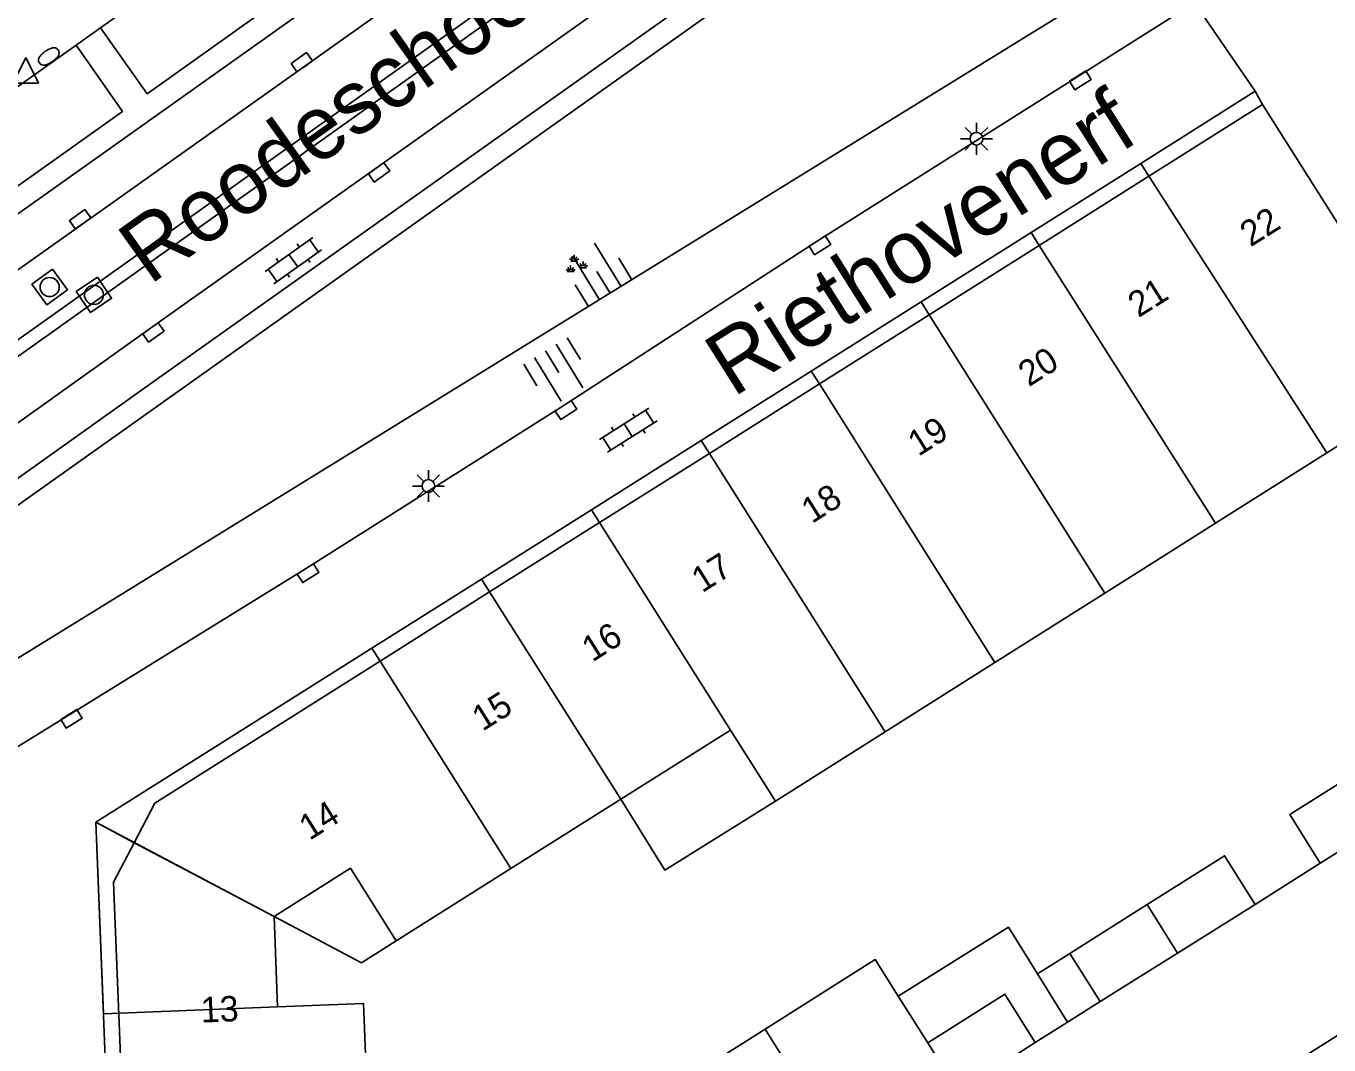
# Model space of a CAD drawing. Extents: x 124000 to 128010, y 398999 to 403000.
# Drawn here: x 126915.3 to 126966.5, y 399896.1 to 399936.1 of the extents above; entities that cross this region are included whole.
import ezdxf

# ---------------------------------------------------------------- set-up
doc = ezdxf.new("R2010")
doc.units = 0
for name, color, linetype in [('gg-afsc-erfafscheiding', 7, 'Continuous'), ('gg-anno-huisnummerreeks BGT', 7, 'Continuous'), ('gg-anno-openbare ruimte label', 7, 'Continuous'), ('gg-bbg-bijgebouw', 7, 'Continuous'), ('gg-bbg-gedigitaliseerde bebouwing', 7, 'Continuous'), ('gg-bbg-gedigitaliseerde bijgebouw', 7, 'Continuous'), ('gg-bbg-hoofdgebouw', 7, 'Continuous'), ('gg-bbg-luifel en loopbrug', 7, 'Continuous'), ('gg-bbg-onder overbouw', 7, 'Continuous'), ('gg-bbg-pand overbouw', 7, 'Continuous'), ('gg-bbg-tussenscheiding', 7, 'Continuous'), ('gg-bbg-tussenscheiding niveau 01', 7, 'Continuous'), ('gg-knt-BGT kruinlijn', 7, 'Continuous'), ('gg-knt-verharding', 7, 'Continuous'), ('gg-knt-verharding nz', 7, 'Continuous'), ('gt-bbg-plantopografie pand', 7, 'Continuous'), ('gt-grn-weggrens', 7, 'Continuous'), ('gt-symb-brandkraan', 7, 'Continuous'), ('gt-symb-groenvak', 7, 'Continuous'), ('gt-symb-klinker verharding', 7, 'Continuous'), ('gt-symb-kolk', 7, 'Continuous'), ('gt-symb-lichtmast', 7, 'Continuous'), ('gt-symb-rioolschacht', 7, 'Continuous'), ('gt-symb-talud symbool', 7, 'Continuous'), ('gt-symb-waterafsluiter', 7, 'Continuous')]:
    doc.layers.add(name, color=color, linetype=linetype)

# ---------------------------------------------------------------- blocks, each defined once
blk = doc.blocks.new('gt0-LMAST')
at = {"layer": 'gt-symb-lichtmast'}
for p, q in [((-0.005, 0.246), (-0.005, 0.621)), ((-0.182, 0.173), (-0.447, 0.438)), ((0.172, 0.173), (0.437, 0.438)), ((-0.255, -0.004), (-0.63, -0.004)), ((-0.182, -0.181), (-0.447, -0.446)), ((-0.005, -0.254), (-0.005, -0.629)), ((0.437, -0.446), (0.172, -0.181)), ((0.245, -0.004), (0.62, -0.004))]:
    blk.add_line(p, q, dxfattribs=at)
blk.add_circle((-0.005, -0.004), 0.25, dxfattribs=at)
blk = doc.blocks.new('gt0-KOLK')
at = {"layer": 'gt-symb-kolk'}
blk.add_lwpolyline([(0, 0), (0.375, 0), (0.375, 0.4), (-0.375, 0.4), (-0.375, 0), (0, 0)], dxfattribs=at)
blk = doc.blocks.new('gt0-TALUD_1')
at = {"layer": 'gt-symb-talud symbool'}
for p, q in [((-1, -1), (-1, 0)), ((-0.5, -2), (-0.5, 0)), ((0, -1), (0, 0)), ((0.5, -2), (0.5, 0)), ((1, -1), (1, 0))]:
    blk.add_line(p, q, dxfattribs=at)
blk = doc.blocks.new('gt0-GRVAK')
at = {"layer": 'gt-symb-groenvak'}
for p, q in [((-0.11, 0.189), (-0.228, 0.24)), ((-0.182, 0.153), (0.088, 0.153)), ((-0.091, 0.211), (-0.156, 0.322)), ((-0.047, 0.214), (-0.047, 0.393)), ((-0.004, 0.211), (0.061, 0.322)), ((0.015, 0.189), (0.133, 0.24)), ((0.262, -0.052), (0.197, 0.059)), ((0.305, -0.049), (0.305, 0.13)), ((0.349, -0.052), (0.414, 0.059)), ((-0.245, -0.228), (-0.363, -0.177)), ((-0.318, -0.264), (-0.047, -0.264)), ((-0.226, -0.206), (-0.291, -0.095)), ((-0.183, -0.203), (-0.183, -0.024)), ((-0.139, -0.206), (-0.074, -0.095)), ((-0.12, -0.228), (-0.002, -0.177)), ((0.243, -0.074), (0.125, -0.023)), ((0.17, -0.11), (0.441, -0.11)), ((0.368, -0.074), (0.486, -0.023))]:
    blk.add_line(p, q, dxfattribs=at)
blk = doc.blocks.new('gt0-KL1')
at = {"layer": 'gt-symb-klinker verharding'}
for p, q in [((-1.15, 0.3), (1.15, 0.3)), ((-1, -0.3), (-1, 0.3)), ((-0.5, 0.3), (-0.5, 0.45)), ((0, -0.3), (0, 0.3)), ((0.5, 0.3), (0.5, 0.45)), ((1, -0.3), (1, 0.3)), ((-1.15, -0.3), (1.15, -0.3)), ((-0.5, -0.45), (-0.5, -0.3)), ((0.5, -0.45), (0.5, -0.3))]:
    blk.add_line(p, q, dxfattribs=at)
blk = doc.blocks.new('gt0-WAFSL')
at = {"layer": 'gt-symb-waterafsluiter'}
for p, q in [((-0.5, -0.333), (0, 0.667)), ((0, 0.667), (0.5, -0.333)), ((0.5, -0.333), (-0.5, -0.333))]:
    blk.add_line(p, q, dxfattribs=at)
blk = doc.blocks.new('gt0-BR')
at = {"layer": 'gt-symb-brandkraan'}
for centre, radius, start, end in [((-0.244, 0), 0.206, 107.5669, 252.4331), ((0.599, -2.664), 3, 106.892, 107.5669), ((0, -0.691), 0.938, 73.108, 106.892), ((-0.599, -2.664), 3, 72.4331, 73.108), ((0.244, 0), 0.206, 287.567, 72.4331), ((0.599, 2.664), 3, 252.4331, 253.108), ((0, 0.691), 0.938, 253.108, 286.8921), ((-0.599, 2.664), 3, 286.8921, 287.567)]:
    blk.add_arc(centre, radius, start, end, dxfattribs=at)
blk = doc.blocks.new('gt0-RS')
at = {"layer": 'gt-symb-rioolschacht'}
blk.add_lwpolyline([(-0.5, -0.5), (0.5, -0.5), (0.5, 0.5), (-0.5, 0.5)], close=True, dxfattribs=at)
blk.add_circle((0, 0), 0.375, dxfattribs=at)

msp = doc.modelspace()

# ---------------------------------------------------------------- linework, layer by layer
at = {"layer": 'gg-afsc-erfafscheiding'}
msp.add_line((126966.121, 399903.245), (126963.569, 399901.621), dxfattribs=at)
at = {"layer": 'gg-bbg-bijgebouw'}
for p, q in [((126969.174, 399905.162), (126966.121, 399903.245)), ((126963.569, 399901.621), (126960.52, 399899.715)), ((126960.52, 399899.715), (126957.476, 399897.807)), ((126954.923, 399896.196), (126951.904, 399894.279))]:
    msp.add_line(p, q, dxfattribs=at)
at = {"layer": 'gg-bbg-gedigitaliseerde bebouwing'}
for p, q in [((126970.756, 399922.126), (126966.385, 399919.368)), ((126966.385, 399919.368), (126962.015, 399916.609)), ((126962.015, 399916.609), (126957.657, 399913.858)), ((126957.657, 399913.858), (126953.344, 399911.135)), ((126953.344, 399911.135), (126949.029, 399908.41)), ((126938.638, 399905.756), (126942.952, 399908.476)), ((126944.714, 399905.686), (126942.952, 399908.476)), ((126949.029, 399908.41), (126944.714, 399905.686)), ((126934.324, 399903.036), (126938.638, 399905.756)), ((126929.815, 399900.194), (126934.324, 399903.036))]:
    msp.add_line(p, q, dxfattribs=at)
for points in [[(126925.016, 399901.144), (126928.014, 399903.045), (126929.815, 399900.194)], [(126928.745, 399892.451), (126928.534, 399897.732), (126925.156, 399897.601), (126925.016, 399901.144)]]:
    msp.add_lwpolyline(points, dxfattribs=at)
at = {"layer": 'gg-bbg-gedigitaliseerde bijgebouw'}
for p, q in [((126959.325, 399901.617), (126956.289, 399899.702)), ((126956.289, 399899.702), (126957.476, 399897.807)), ((126949.544, 399898.021), (126950.705, 399896.18)), ((126940.878, 399894.561), (126944.31, 399896.725))]:
    msp.add_line(p, q, dxfattribs=at)
for points in [[(126967.969, 399907.069), (126964.93, 399905.152), (126966.121, 399903.245)], [(126963.569, 399901.621), (126962.368, 399903.536), (126959.325, 399901.617)], [(126944.31, 399896.725), (126948.64, 399899.455), (126949.544, 399898.021)], [(126950.705, 399896.18), (126953.735, 399898.092), (126954.923, 399896.196)]]:
    msp.add_lwpolyline(points, dxfattribs=at)
at = {"layer": 'gg-bbg-hoofdgebouw'}
msp.add_line((126963.859, 399933.053), (126970.756, 399922.126), dxfattribs=at)
at = {"layer": 'gg-bbg-luifel en loopbrug'}
for p, q in [((126925.016, 399901.144), (126928.448, 399899.332)), ((126929.815, 399900.194), (126928.448, 399899.332)), ((126956.289, 399899.702), (126955.011, 399898.903)), ((126956.2, 399897.002), (126955.011, 399898.903)), ((126957.476, 399897.807), (126956.2, 399897.002)), ((126956.2, 399897.002), (126954.923, 399896.196))]:
    msp.add_line(p, q, dxfattribs=at)
for points in [[(126944.714, 399905.686), (126940.377, 399902.975), (126938.638, 399905.756)], [(126955.011, 399898.903), (126953.871, 399900.726), (126949.544, 399898.021)]]:
    msp.add_lwpolyline(points, dxfattribs=at)
at = {"layer": 'gg-bbg-onder overbouw'}
for p, q in [((126963.859, 399933.053), (126959.385, 399930.232)), ((126959.385, 399930.232), (126955.079, 399927.516)), ((126955.079, 399927.516), (126950.758, 399924.791)), ((126950.758, 399924.791), (126946.443, 399922.071)), ((126946.443, 399922.071), (126942.121, 399919.345)), ((126942.121, 399919.345), (126937.807, 399916.625)), ((126937.807, 399916.625), (126933.484, 399913.899)), ((126933.484, 399913.899), (126929.179, 399911.184))]:
    msp.add_line(p, q, dxfattribs=at)
for points in [[(126929.179, 399911.184), (126920.332, 399905.605), (126919.516, 399904.047)], [(126919.516, 399904.047), (126918.709, 399902.505), (126919.125, 399892.059)]]:
    msp.add_lwpolyline(points, dxfattribs=at)
at = {"layer": 'gg-bbg-pand overbouw'}
for p, q in [((126959.07, 399930.733), (126963.569, 399933.569)), ((126963.569, 399933.569), (126963.859, 399933.053)), ((126954.764, 399928.018), (126959.07, 399930.733)), ((126950.441, 399925.293), (126954.764, 399928.018)), ((126946.126, 399922.573), (126950.441, 399925.293)), ((126941.803, 399919.848), (126946.126, 399922.573)), ((126937.489, 399917.129), (126941.803, 399919.848)), ((126933.165, 399914.403), (126937.489, 399917.129)), ((126928.86, 399911.689), (126933.165, 399914.403)), ((126918.014, 399904.852), (126928.86, 399911.689)), ((126918.519, 399892.034), (126918.014, 399904.852))]:
    msp.add_line(p, q, dxfattribs=at)
at = {"layer": 'gg-bbg-tussenscheiding'}
for p, q in [((126959.385, 399930.232), (126966.385, 399919.368)), ((126955.079, 399927.516), (126962.015, 399916.609)), ((126950.758, 399924.791), (126957.657, 399913.858)), ((126946.443, 399922.071), (126953.344, 399911.135)), ((126942.121, 399919.345), (126949.029, 399908.41)), ((126937.807, 399916.625), (126942.952, 399908.476)), ((126933.484, 399913.899), (126938.638, 399905.756)), ((126929.179, 399911.184), (126934.324, 399903.036)), ((126925.016, 399901.144), (126919.516, 399904.047)), ((126959.325, 399901.617), (126960.52, 399899.715)), ((126946.904, 399892.615), (126944.31, 399896.725)), ((126950.705, 399896.18), (126951.904, 399894.279))]:
    msp.add_line(p, q, dxfattribs=at)
at = {"layer": 'gg-bbg-tussenscheiding niveau 01'}
for p, q in [((126959.07, 399930.733), (126959.385, 399930.232)), ((126954.764, 399928.018), (126955.079, 399927.516)), ((126950.441, 399925.293), (126950.758, 399924.791)), ((126946.126, 399922.573), (126946.443, 399922.071)), ((126941.803, 399919.848), (126942.121, 399919.345)), ((126937.489, 399917.129), (126937.807, 399916.625)), ((126933.165, 399914.403), (126933.484, 399913.899)), ((126928.86, 399911.689), (126929.179, 399911.184)), ((126919.516, 399904.047), (126918.014, 399904.852))]:
    msp.add_line(p, q, dxfattribs=at)
at = {"layer": 'gg-knt-BGT kruinlijn'}
msp.add_line((126913.438, 399910.372), (126958.276, 399938.015), dxfattribs=at)
at = {"layer": 'gg-knt-verharding'}
for p, q in [((126967.226, 399965.902), (126911.677, 399926.427)), ((126953.165, 399944.447), (126906.812, 399911.533)), ((126929.521, 399944.131), (126918.197, 399936.062)), ((126938.381, 399943.192), (126912.069, 399924.517)), ((126939.652, 399941.383), (126885.547, 399902.906)), ((126939.956, 399940.951), (126885.856, 399902.462)), ((126917.24, 399935.384), (126908.931, 399929.487))]:
    msp.add_line(p, q, dxfattribs=at)
for points in [[(126952.339, 399944.921), (126920.402, 399922.25), (126907.439, 399913.028)], [(126918.197, 399936.062), (126920.035, 399933.474), (126931.36, 399941.552), (126929.521, 399944.131)], [(126905.843, 399914.052), (126920.159, 399924.262), (126941.195, 399939.189)], [(126913.858, 399907.157), (126926.246, 399914.805), (126936.376, 399921.212), (126946.36, 399927.687), (126961.185, 399937.052)], [(126911.155, 399927.163), (126919.059, 399932.777), (126917.24, 399935.384)]]:
    msp.add_lwpolyline(points, dxfattribs=at)
at = {"layer": 'gg-knt-verharding nz'}
msp.add_lwpolyline([(126970.008, 399898.499), (126964.503, 399895.02), (126964.04, 399894.452), (126963.657, 399893.827)], dxfattribs=at)
at = {"layer": 'gt-bbg-plantopografie pand'}
msp.add_lwpolyline([(126918.014, 399904.852), (126918.31, 399897.331), (126925.156, 399897.601), (126925.016, 399901.144), (126918.014, 399904.852)], dxfattribs=at)
at = {"layer": 'gt-grn-weggrens'}
for p, q in [((126961.185, 399937.052), (126963.569, 399933.569)), ((126918.197, 399936.062), (126917.24, 399935.384))]:
    msp.add_line(p, q, dxfattribs=at)

# ---------------------------------------------------------------- block references
at = {"layer": 'gt-symb-brandkraan', "rotation": 34.61180636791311}
msp.add_blockref('gt0-BR', (126916.163, 399934.938), dxfattribs=at)
at = {"layer": 'gt-symb-groenvak'}
msp.add_blockref('gt0-GRVAK', (126936.853, 399926.749), dxfattribs=at)
at = {"layer": 'gt-symb-klinker verharding'}
for p, rotation in [((126925.772, 399926.919), 35.43780146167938), ((126938.932, 399920.257), 32.29094835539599)]:
    msp.add_blockref('gt0-KL1', p, dxfattribs=dict(at, rotation=rotation))
at = {"layer": 'gt-symb-kolk'}
for p, rotation in [((126926.221, 399934.55), 35.43780146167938), ((126956.591, 399934.17), -147.9156384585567), ((126929.028, 399930.548), -144.60889248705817), ((126917.511, 399928.38), 35.31121343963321), ((126946.36, 399927.687), -147.6606229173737), ((126920.159, 399924.262), -144.68878655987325), ((126936.376, 399921.212), -147.04099012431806), ((126926.246, 399914.805), -147.66062292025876), ((126916.953, 399909.09), -148.40750843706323)]:
    msp.add_blockref('gt0-KOLK', p, dxfattribs=dict(at, rotation=rotation))
at = {"layer": 'gt-symb-lichtmast'}
for p in [(126952.622, 399931.708), (126931.085, 399918.067)]:
    msp.add_blockref('gt0-LMAST', p, dxfattribs=at)
at = {"layer": 'gt-symb-rioolschacht'}
for p, rotation in [((126916.198, 399925.879), -143.86315509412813), ((126917.939, 399925.572), -145.8013563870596)]:
    msp.add_blockref('gt0-RS', p, dxfattribs=dict(at, rotation=rotation))
at = {"layer": 'gt-symb-talud symbool'}
for p, xscale, yscale, rotation in [((126938.227, 399925.642), 1.0000464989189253, 1.000046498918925, -148.53512697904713), ((126935.68, 399923.37), 0.9998579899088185, 0.9998579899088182, 31.337205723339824)]:
    msp.add_blockref('gt0-TALUD_1', p, dxfattribs=dict(at, xscale=xscale, yscale=yscale, rotation=rotation))
at = {"layer": 'gt-symb-waterafsluiter'}
msp.add_blockref('gt0-WAFSL', (126915.265, 399934.228), dxfattribs=at)

# ---------------------------------------------------------------- texts
at = {"layer": 'gg-anno-huisnummerreeks BGT'}
for s, rotation, p in [('22', 32.2, (126963.387, 399927.435)), ('21', 32.2, (126958.982, 399924.657)), ('20', 32.2, (126954.672, 399921.94)), ('19', 32.2, (126950.337, 399919.206)), ('18', 32.2, (126946.15, 399916.566)), ('17', 32.2, (126941.836, 399913.846)), ('16', 32.2, (126937.522, 399911.125)), ('15', 32.2, (126933.208, 399908.405)), ('14', 32.2, (126926.412, 399904.119)), ('13', 2.3, (126922.155, 399896.981))]:
    msp.add_text(s, height=1, rotation=rotation, dxfattribs=at).set_placement(p)
at = {"layer": 'gg-anno-openbare ruimte label'}
for s, rotation, p in [('Roodeschoolstraat', 35.4, (126920.126, 399925.935)), ('Riethovenerf', 32.3, (126943.052, 399921.522))]:
    msp.add_text(s, height=2.5, rotation=rotation, dxfattribs=at).set_placement(p)

doc.saveas('drawing.dxf')
